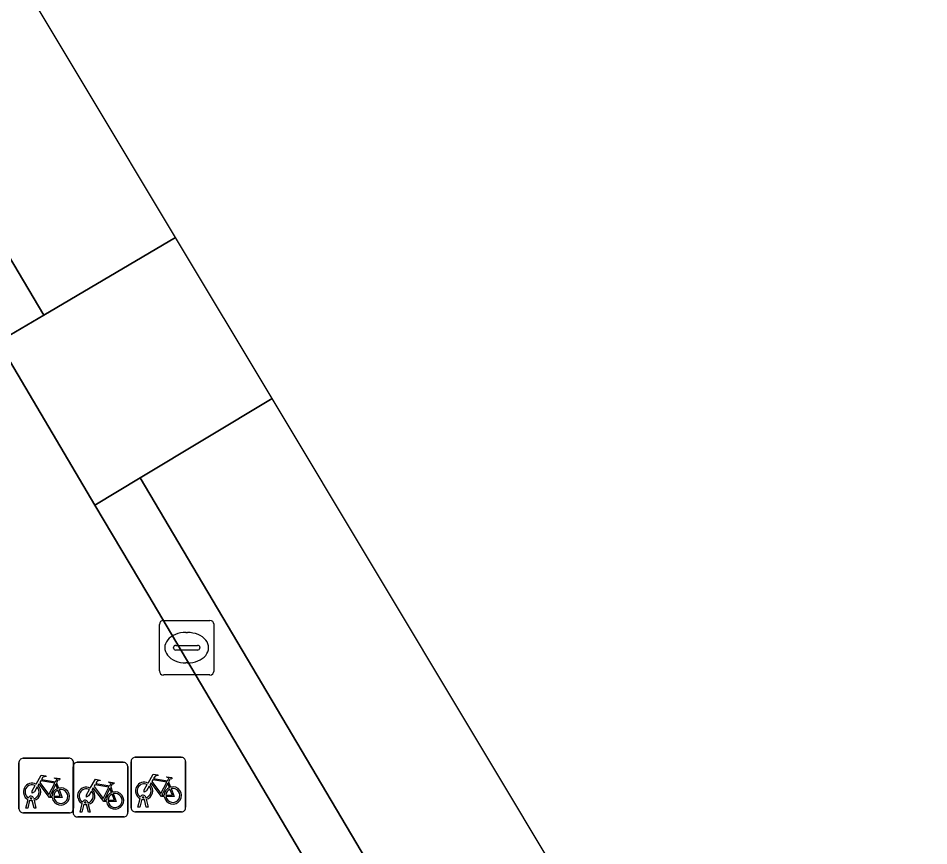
# Model space of a CAD drawing. Extents: x 160377 to 161131, y 383938 to 384853.
# Drawn here: x 161059.01 to 161075.69, y 384434.5 to 384449.67 of the extents above; entities that cross this region are included whole.
import ezdxf

# ---------------------------------------------------------------- set-up
doc = ezdxf.new("R2010")
doc.units = 0
for name, color, linetype in [('IMGEO_Fietsenrek', 7, 'Continuous'), ('IMGEO_Fietspad_gesloten', 7, 'Continuous'), ('IMGEO_Fietspad_open', 7, 'Continuous'), ('IMGEO_Kolk', 7, 'Continuous'), ('IMGEO_Voetpad_open', 7, 'Continuous')]:
    doc.layers.add(name, color=color, linetype=linetype)

msp = doc.modelspace()

# ---------------------------------------------------------------- linework, layer by layer
at = {"layer": 'IMGEO_Fietsenrek'}
for p, q in [((161059.096, 384436.108), (161059.937, 384436.108)), ((161059.937, 384436.108), (161059.096, 384436.108)), ((161061.15, 384436.126), (161061.991, 384436.126)), ((161061.991, 384436.126), (161061.15, 384436.126)), ((161059.021, 384435.183), (161059.021, 384436.024)), ((161059.021, 384436.024), (161059.021, 384435.183)), ((161060.015, 384435.109), (161060.015, 384435.95)), ((161060.015, 384435.95), (161060.015, 384435.109)), ((161060.021, 384436.033), (161060.021, 384435.192)), ((161060.021, 384435.192), (161060.021, 384436.033)), ((161060.09, 384436.034), (161060.931, 384436.034)), ((161060.931, 384436.034), (161060.09, 384436.034)), ((161061.015, 384435.959), (161061.015, 384435.118)), ((161061.015, 384435.118), (161061.015, 384435.959)), ((161061.075, 384435.201), (161061.075, 384436.042)), ((161061.075, 384436.042), (161061.075, 384435.201)), ((161062.075, 384436.051), (161062.075, 384435.21)), ((161062.075, 384435.21), (161062.075, 384436.051)), ((161059.708, 384435.657), (161059.744, 384435.562)), ((161061.762, 384435.675), (161061.798, 384435.58)), ((161060.702, 384435.583), (161060.738, 384435.488)), ((161059.148, 384435.192), (161059.187, 384435.352)), ((161059.217, 384435.34), (161059.182, 384435.192)), ((161059.259, 384435.364), (161059.258, 384435.368)), ((161059.3, 384435.192), (161059.266, 384435.334)), ((161059.29, 384435.375), (161059.291, 384435.368)), ((161059.298, 384435.338), (161059.333, 384435.192)), ((161060.142, 384435.118), (161060.181, 384435.278)), ((161060.253, 384435.29), (161060.252, 384435.294)), ((161060.284, 384435.301), (161060.285, 384435.294)), ((161061.202, 384435.21), (161061.241, 384435.37)), ((161061.271, 384435.358), (161061.236, 384435.21)), ((161061.313, 384435.382), (161061.312, 384435.386)), ((161061.354, 384435.21), (161061.32, 384435.352)), ((161061.344, 384435.393), (161061.345, 384435.386)), ((161061.352, 384435.356), (161061.387, 384435.21)), ((161059.946, 384435.108), (161059.105, 384435.108)), ((161059.105, 384435.108), (161059.946, 384435.108)), ((161059.182, 384435.192), (161059.148, 384435.192)), ((161059.333, 384435.192), (161059.3, 384435.192)), ((161060.176, 384435.118), (161060.142, 384435.118)), ((161060.211, 384435.266), (161060.176, 384435.118)), ((161060.294, 384435.118), (161060.26, 384435.26)), ((161060.292, 384435.264), (161060.327, 384435.118)), ((161060.327, 384435.118), (161060.294, 384435.118)), ((161062, 384435.126), (161061.159, 384435.126)), ((161061.159, 384435.126), (161062, 384435.126)), ((161061.236, 384435.21), (161061.202, 384435.21)), ((161061.387, 384435.21), (161061.354, 384435.21)), ((161060.94, 384435.034), (161060.099, 384435.034)), ((161060.099, 384435.034), (161060.94, 384435.034))]:
    msp.add_line(p, q, dxfattribs=at)
for points in [[(161059.334, 384435.634), (161059.429, 384435.798), (161059.515, 384435.784), (161059.517, 384435.775), (161059.461, 384435.764), (161059.434, 384435.719), (161059.69, 384435.678)], [(161061.388, 384435.652), (161061.483, 384435.816), (161061.569, 384435.802), (161061.571, 384435.793), (161061.515, 384435.782), (161061.488, 384435.737), (161061.744, 384435.696)], [(161059.355, 384435.582), (161059.303, 384435.492), (161059.263, 384435.467), (161059.264, 384435.514), (161059.319, 384435.608)], [(161059.63, 384435.39), (161059.58, 384435.39), (161059.389, 384435.641), (161059.37, 384435.609)], [(161059.677, 384435.653), (161059.42, 384435.694), (161059.403, 384435.665), (161059.57, 384435.445), (161059.677, 384435.653)], [(161059.725, 384435.555), (161059.695, 384435.632), (161059.586, 384435.414), (161059.629, 384435.414)], [(161059.69, 384435.678), (161059.715, 384435.727), (161059.709, 384435.731), (161059.686, 384435.735), (161059.674, 384435.742), (161059.673, 384435.745), (161059.675, 384435.75), (161059.77, 384435.735), (161059.772, 384435.725), (161059.762, 384435.712), (161059.75, 384435.706), (161059.736, 384435.712), (161059.708, 384435.657)], [(161060.328, 384435.56), (161060.423, 384435.724), (161060.509, 384435.71), (161060.511, 384435.701), (161060.455, 384435.69), (161060.428, 384435.645), (161060.684, 384435.604)], [(161060.671, 384435.579), (161060.414, 384435.62), (161060.397, 384435.591), (161060.564, 384435.371), (161060.671, 384435.579)], [(161060.684, 384435.604), (161060.709, 384435.653), (161060.703, 384435.657), (161060.68, 384435.661), (161060.668, 384435.668), (161060.667, 384435.671), (161060.669, 384435.676), (161060.764, 384435.661), (161060.766, 384435.651), (161060.756, 384435.638), (161060.744, 384435.632), (161060.73, 384435.638), (161060.702, 384435.583)], [(161061.409, 384435.6), (161061.357, 384435.51), (161061.317, 384435.485), (161061.318, 384435.532), (161061.373, 384435.626)], [(161061.684, 384435.408), (161061.634, 384435.408), (161061.443, 384435.659), (161061.424, 384435.627)], [(161061.731, 384435.671), (161061.474, 384435.712), (161061.457, 384435.683), (161061.624, 384435.463), (161061.731, 384435.671)], [(161061.779, 384435.573), (161061.749, 384435.65), (161061.64, 384435.432), (161061.683, 384435.432)], [(161061.744, 384435.696), (161061.769, 384435.745), (161061.763, 384435.749), (161061.74, 384435.753), (161061.728, 384435.76), (161061.727, 384435.763), (161061.729, 384435.768), (161061.824, 384435.753), (161061.826, 384435.743), (161061.816, 384435.73), (161061.804, 384435.724), (161061.79, 384435.73), (161061.762, 384435.675)], [(161059.659, 384435.414), (161059.779, 384435.413), (161059.735, 384435.527)], [(161059.755, 384435.534), (161059.81, 384435.389), (161059.66, 384435.389)], [(161060.349, 384435.508), (161060.297, 384435.418), (161060.257, 384435.393), (161060.258, 384435.44), (161060.313, 384435.534)], [(161060.624, 384435.316), (161060.574, 384435.316), (161060.383, 384435.567), (161060.364, 384435.535)], [(161060.719, 384435.481), (161060.689, 384435.558), (161060.58, 384435.34), (161060.623, 384435.34)], [(161060.653, 384435.34), (161060.773, 384435.339), (161060.729, 384435.453)], [(161060.749, 384435.46), (161060.804, 384435.315), (161060.654, 384435.315)], [(161061.713, 384435.432), (161061.833, 384435.431), (161061.789, 384435.545)], [(161061.809, 384435.552), (161061.864, 384435.407), (161061.714, 384435.407)]]:
    msp.add_lwpolyline(points, dxfattribs=at)
for centre, radius, start, end in [((161059.099, 384436.03), 0.0779, 92.4484, 184.2845), ((161059.099, 384436.03), 0.0779, 92.4484, 184.2845), ((161059.943, 384436.03), 0.0779, 2.4484, 94.2845), ((161059.943, 384436.03), 0.0779, 2.4484, 94.2845), ((161061.153, 384436.048), 0.0779, 92.4484, 184.2845), ((161061.153, 384436.048), 0.0779, 92.4484, 184.2845), ((161061.997, 384436.048), 0.0779, 2.4484, 94.2845), ((161061.997, 384436.048), 0.0779, 2.4484, 94.2845), ((161060.093, 384435.956), 0.0779, 92.4484, 184.2845), ((161060.093, 384435.956), 0.0779, 92.4484, 184.2845), ((161060.937, 384435.956), 0.0779, 2.4484, 94.2845), ((161060.937, 384435.956), 0.0779, 2.4484, 94.2845), ((161059.261, 384435.493), 0.159, 62.6766, 242.1369), ((161059.261, 384435.493), 0.129, 63.3192, 238.903), ((161059.261, 384435.493), 0.159, 283.5766, 46.6042), ((161061.315, 384435.511), 0.159, 62.6766, 242.1369), ((161061.315, 384435.511), 0.129, 63.3192, 238.903), ((161061.315, 384435.511), 0.159, 283.5766, 46.6042), ((161059.261, 384435.493), 0.129, 283.6043, 43.4302), ((161059.788, 384435.409), 0.159, 113.3408, 178.3217), ((161059.788, 384435.409), 0.159, 187.0065, 105.7708), ((161059.788, 384435.409), 0.129, 113.923, 177.9556), ((161059.788, 384435.409), 0.129, 188.6715, 104.5883), ((161060.255, 384435.419), 0.159, 62.6766, 242.1369), ((161060.255, 384435.419), 0.129, 63.3192, 238.903), ((161060.255, 384435.419), 0.129, 283.6043, 43.4302), ((161060.255, 384435.419), 0.159, 283.5766, 46.6042), ((161060.782, 384435.335), 0.159, 113.3408, 178.3217), ((161060.782, 384435.335), 0.159, 187.0065, 105.7708), ((161060.782, 384435.335), 0.129, 113.923, 177.9556), ((161060.782, 384435.335), 0.129, 188.6715, 104.5883), ((161061.315, 384435.511), 0.129, 283.6043, 43.4302), ((161061.842, 384435.427), 0.159, 113.3408, 178.3217), ((161061.842, 384435.427), 0.159, 187.0065, 105.7708), ((161061.842, 384435.427), 0.129, 113.923, 177.9556), ((161061.842, 384435.427), 0.129, 188.6715, 104.5883), ((161059.241, 384435.364), 0.0499, 12.8025, 158.6934), ((161059.261, 384435.493), 0.159, 253.9967, 271.7867), ((161059.241, 384435.364), 0.0174, 12.8025, 163.4502), ((161059.261, 384435.493), 0.129, 253.415, 269.0204), ((161060.235, 384435.29), 0.0499, 12.8025, 158.6934), ((161060.235, 384435.29), 0.0174, 12.8025, 163.4502), ((161060.255, 384435.419), 0.129, 253.415, 269.0204), ((161061.295, 384435.382), 0.0499, 12.8025, 158.6934), ((161061.315, 384435.511), 0.159, 253.9967, 271.7867), ((161061.295, 384435.382), 0.0174, 12.8025, 163.4502), ((161061.315, 384435.511), 0.129, 253.415, 269.0204), ((161059.099, 384435.186), 0.0779, 182.4484, 274.2845), ((161059.099, 384435.186), 0.0779, 182.4484, 274.2845), ((161059.943, 384435.186), 0.0779, 272.4484, 4.2845), ((161059.943, 384435.186), 0.0779, 272.4484, 4.2845), ((161060.093, 384435.112), 0.0779, 182.4484, 274.2845), ((161060.093, 384435.112), 0.0779, 182.4484, 274.2845), ((161060.255, 384435.419), 0.159, 253.9967, 271.7867), ((161060.937, 384435.112), 0.0779, 272.4484, 4.2845), ((161060.937, 384435.112), 0.0779, 272.4484, 4.2845), ((161061.153, 384435.204), 0.0779, 182.4484, 274.2845), ((161061.153, 384435.204), 0.0779, 182.4484, 274.2845), ((161061.997, 384435.204), 0.0779, 272.4484, 4.2845), ((161061.997, 384435.204), 0.0779, 272.4484, 4.2845)]:
    msp.add_arc(centre, radius, start, end, dxfattribs=at)
at = {"layer": 'IMGEO_Fietspad_gesloten'}
for points in [[(161061.891, 384445.653), (161031.994, 384495.497), (161024.93, 384505.299), (161022.755, 384503.576), (161023.668, 384502.352)], [(161035.767, 384484.262), (161059.475, 384444.228), (161061.891, 384445.653)], [(161110.674, 384361.063), (161105.789, 384372.466), (161082.105, 384411.951), (161063.662, 384442.699), (161061.242, 384441.244), (161062.207, 384439.614), (161066.47, 384432.416), (161070.931, 384424.974)]]:
    msp.add_lwpolyline(points, dxfattribs=at)
at = {"layer": 'IMGEO_Fietspad_open'}
for points in [[(161034.859, 384483.863), (161041.518, 384472.629), (161044.226, 384468.061), (161045.415, 384466.054), (161047.068, 384463.264), (161056.553, 384447.261), (161056.903, 384446.671), (161058.642, 384443.737), (161059.475, 384444.228), (161035.767, 384484.262)], [(161070.931, 384424.974), (161066.47, 384432.416), (161062.207, 384439.614), (161061.242, 384441.244), (161060.414, 384440.747), (161061.38, 384439.117), (161064.36, 384434.089), (161070.1, 384424.406)]]:
    msp.add_lwpolyline(points, dxfattribs=at)
msp.add_lwpolyline([(161063.662, 384442.699), (161061.891, 384445.653), (161059.475, 384444.228), (161058.642, 384443.737), (161060.414, 384440.747), (161061.242, 384441.244)], close=True, dxfattribs=at)
at = {"layer": 'IMGEO_Kolk'}
for p, q in [((161061.669, 384438.634), (161062.521, 384438.634)), ((161061.594, 384437.708), (161061.594, 384438.56)), ((161062.595, 384438.56), (161062.595, 384437.708)), ((161062.082, 384438.414), (161062.107, 384438.414)), ((161061.853, 384438.128), (161061.853, 384438.14)), ((161061.896, 384438.177), (161062.294, 384438.177)), ((161062.337, 384438.14), (161062.337, 384438.128)), ((161062.291, 384438.091), (161061.893, 384438.091)), ((161062.105, 384437.854), (161062.08, 384437.854)), ((161062.521, 384437.634), (161061.669, 384437.634))]:
    msp.add_line(p, q, dxfattribs=at)
for points in [[(161061.669, 384438.634), (161062.521, 384438.634)], [(161061.594, 384437.708), (161061.594, 384438.56)], [(161062.595, 384438.56), (161062.595, 384437.708)], [(161062.521, 384437.634), (161061.669, 384437.634)]]:
    msp.add_lwpolyline(points, dxfattribs=at)
for centre, radius, start, end in [((161061.671, 384438.558), 0.0765, 91.552, 178.448), ((161061.671, 384438.558), 0.0765, 91.552, 178.448), ((161062.519, 384438.558), 0.0765, 1.552, 88.448), ((161062.519, 384438.558), 0.0765, 1.552, 88.448), ((161061.893, 384438.137), 0.0403, 85.8775, 175.7526), ((161061.89, 384438.127), 0.0366, 178.938, 274.7102), ((161062.294, 384438.134), 0.043, 264.8664, 352.4533), ((161062.298, 384438.139), 0.0386, 1.7309, 96.639), ((161061.671, 384437.71), 0.0765, 181.552, 268.448), ((161061.671, 384437.71), 0.0765, 181.552, 268.448), ((161062.519, 384437.71), 0.0765, 271.552, 358.448), ((161062.519, 384437.71), 0.0765, 271.552, 358.448)]:
    msp.add_arc(centre, radius, start, end, dxfattribs=at)
for centre, major_axis, ratio, start_param, end_param in [((161062.081, 384438.134), (-0.387, 0.002), 0.722429, 4.712389, 7.853982), ((161062.106, 384438.134), (-0.39, 0.002), 0.717154, 1.570796, 4.712389)]:
    msp.add_ellipse(centre, major_axis=major_axis, ratio=ratio, start_param=start_param, end_param=end_param, dxfattribs=at)
at = {"layer": 'IMGEO_Voetpad_open'}
msp.add_lwpolyline([(161073.173, 384419.329), (161070.578, 384417.864), (161068.584, 384421.169), (161068.614, 384419.818), (161066.899, 384419.78), (161066.862, 384421.47), (161068.382, 384421.504), (161061.749, 384432.499), (161064.36, 384434.089), (161061.38, 384439.117), (161060.414, 384440.747), (161058.642, 384443.737), (161056.903, 384446.671), (161056.553, 384447.261), (161054.28, 384446.072), (161042.455, 384466.99), (161044.226, 384468.061), (161041.518, 384472.629)], dxfattribs=at)

doc.saveas('drawing.dxf')
